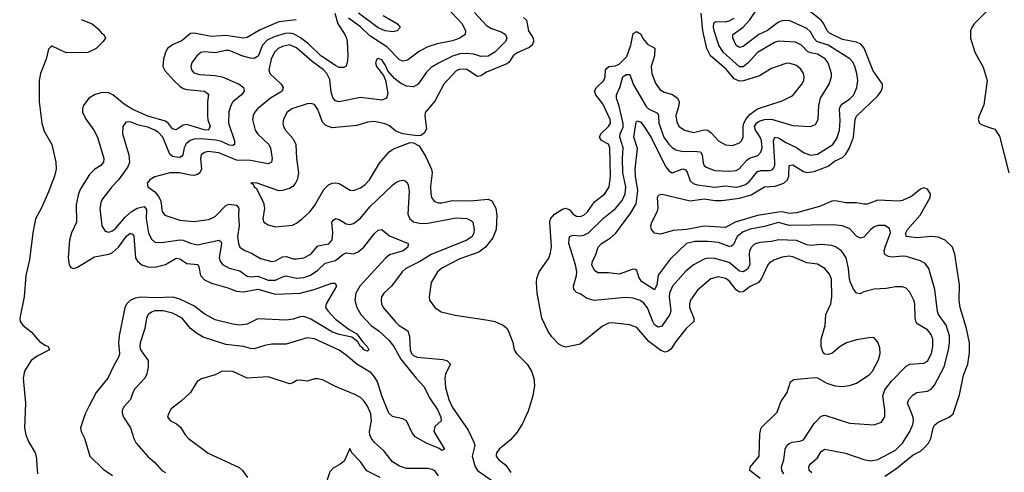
# Model space of a CAD drawing. Header units: inches. Extents: x 1245430 to 1420861, y 606325 to 671315.
# Tile 287 of 319: x 1394527 to 1400084, y 626859 to 629413. Entities that reach past the tile are written whole.
import ezdxf

# ---------------------------------------------------------------- set-up
doc = ezdxf.new("R2010")
doc.units = ezdxf.units.IN
doc.header["$MEASUREMENT"] = 0
doc.layers.add('B3692', color=7, linetype='Continuous')
doc.layers.add('B4602', color=7, linetype='Continuous')

msp = doc.modelspace()

# ---------------------------------------------------------------- linework, layer by layer
at = {"layer": 'B3692', "color": 5}
for points, elevation in [([(1398996.9, 626856.9), (1398983.2, 626870), (1398979.9, 626890), (1398983.2, 626896.8), (1398991.8, 626910), (1399030, 626940.2), (1399050, 626977.4), (1399070, 626990.2), (1399187.6, 626967.6), (1399290, 626932.5), (1399330, 626923.5), (1399370, 626931), (1399470, 626984.8), (1399510, 627023.2), (1399549.9, 627090), (1399567.6, 627130), (1399571.4, 627150), (1399568.5, 627170), (1399537.2, 627250), (1399544.7, 627270), (1399570, 627297.3), (1399589.6, 627310), (1399650, 627317.9), (1399671.3, 627328.7), (1399690, 627350.2), (1399744.5, 627455.5), (1399768.6, 627550), (1399774.2, 627590), (1399773.6, 627630), (1399755.2, 627690), (1399712.8, 627750), (1399706.4, 627766.4), (1399692.1, 627890), (1399658.4, 628010), (1399637.3, 628037.3), (1399610, 628053.3), (1399530, 628076.8), (1399510, 628079.5), (1399450, 628074.2), (1399430, 628076.9), (1399410, 628087.6), (1399406.6, 628110), (1399411.4, 628130), (1399441.2, 628210), (1399435.8, 628235.8), (1399410, 628251.8), (1399371.9, 628251.9), (1399350, 628243.9), (1399330, 628229.8), (1399290, 628185.3), (1399270, 628180.3), (1399250, 628191.9), (1399212.4, 628232.4), (1399170, 628250.5), (1399115.4, 628255.4), (1398870, 628252.6), (1398810, 628268.9), (1398730, 628247.2), (1398650, 628232.2), (1398610, 628215.4), (1398576.4, 628190), (1398555.1, 628144.9), (1398544.9, 628135.1), (1398530, 628132.8), (1398470, 628155.4), (1398410, 628162.5), (1398337.9, 628162.1), (1398290, 628150.6), (1398198.8, 628061.2), (1398130, 627972.7), (1398122.2, 627917.8), (1398110, 627889.8), (1398037, 627937), (1398021.1, 627961.1), (1398010, 627998), (1398003, 628003), (1397990, 628005.1), (1397910, 627977.5), (1397850, 627985.2), (1397790, 627984.6), (1397770, 627997.7), (1397756.3, 628030), (1397760.3, 628050), (1397777.1, 628082.9), (1397792.2, 628130), (1397810, 628151.4), (1397859.6, 628180.4), (1397890.4, 628209.6), (1397976.8, 628323.2), (1398005.7, 628374.3), (1398015.1, 628450), (1398001.6, 628530), (1397999.6, 628570), (1398013.2, 628686.8), (1397992.8, 628750), (1398005.2, 628834.8), (1398010, 628843.1), (1398030, 628837.1), (1398050, 628812.6), (1398090, 628748), (1398170, 628589.3), (1398190, 628560.2), (1398210, 628548.7), (1398270, 628571.2), (1398285.3, 628565.3), (1398293.8, 628553.8), (1398310, 628505), (1398328.2, 628488.2), (1398350, 628480.8), (1398450, 628467.8), (1398510, 628475.1), (1398570, 628467.9), (1398590, 628471.2), (1398618.4, 628481.6), (1398642.7, 628497.3), (1398690, 628556.4), (1398710, 628562), (1398758.3, 628561.7), (1398773.1, 628566.9), (1398782.5, 628577.5), (1398787.8, 628592.2), (1398787.8, 628612.2), (1398781.1, 628730), (1398788.9, 628751.1), (1398810, 628747.6), (1398850, 628721), (1398911.4, 628691.4), (1398950, 628663.6), (1398990, 628649), (1399030, 628653.9), (1399116, 628710), (1399137.9, 628742.1), (1399153.2, 628790), (1399156.8, 628843.2), (1399154.5, 628910), (1399158.1, 628921.9), (1399165.7, 628934.3), (1399212.5, 628967.5), (1399233.6, 628990), (1399251.9, 629030), (1399257.8, 629070), (1399252.2, 629110), (1399240.2, 629150), (1399231, 629171), (1399212.8, 629192.8), (1399090, 629269.2), (1399026.4, 629290), (1399010, 629307), (1398990, 629344.7), (1398970, 629362.8), (1398870, 629409.2), (1398830, 629407.5), (1398810, 629398.6), (1398747.5, 629352.5), (1398697.8, 629330), (1398610, 629262.5), (1398590, 629255.6), (1398570, 629268.2), (1398551.1, 629310), (1398551.4, 629330), (1398609.7, 629370.3), (1398648.1, 629411.9), (1398750.2, 629569.8)], 740), ([(1396940.3, 629480.3), (1397025, 629390), (1397042.8, 629350), (1397040.3, 629330), (1397034.9, 629325.1), (1397010.4, 629310), (1396970, 629294.5), (1396883.1, 629276.9), (1396830, 629259.3), (1396783.7, 629236.3), (1396715.4, 629184.6), (1396690, 629179.9), (1396670, 629186.7), (1396599.3, 629259.3), (1396502.9, 629322.9), (1396450, 629373.2), (1396382.6, 629422.6)], 740), ([(1399410, 626837.8), (1399470, 626878), (1399570, 626958), (1399610, 626979.3), (1399630, 626995.4), (1399655.6, 627024.4), (1399669.9, 627050), (1399682.3, 627110), (1399692.5, 627127.5), (1399710, 627142.6), (1399772.8, 627170), (1399794.8, 627190), (1399830, 627296.3), (1399853.1, 627406.9), (1399877.4, 627470), (1399886.5, 627533.5), (1399886.7, 627590), (1399870.2, 627670.2), (1399833.7, 627790), (1399828.7, 627830), (1399830, 627917.2), (1399805.3, 628090), (1399790.4, 628130), (1399750, 628168.5), (1399710, 628186.6), (1399670, 628190.6), (1399590, 628182.1), (1399529.9, 628190), (1399527.7, 628210), (1399537.2, 628230), (1399608.5, 628310), (1399665.7, 628410), (1399666.3, 628430), (1399650, 628457.6), (1399630, 628464.2), (1399610, 628458), (1399561.5, 628418.5), (1399510, 628394), (1399491, 628390), (1399370, 628395.3), (1399310, 628372.7), (1399290, 628371.5), (1399250, 628379.1), (1399190, 628380.5), (1399130.4, 628390.4), (1399110, 628388.6), (1399039.8, 628360.2), (1398910, 628323.2), (1398870, 628320.7), (1398830, 628328.4), (1398810, 628327.3), (1398690, 628307.8), (1398565.4, 628270), (1398510, 628241.1), (1398390, 628247.5), (1398290, 628228.9), (1398215.7, 628224.3), (1398143.8, 628203.8), (1398110, 628209.3), (1398092, 628230), (1398088.4, 628250), (1398094, 628270), (1398127, 628333), (1398131, 628351), (1398125.7, 628410), (1398134.2, 628425.8), (1398151.9, 628428.1), (1398310, 628391.7), (1398390, 628402.2), (1398450, 628393.9), (1398490, 628393.7), (1398590, 628405.9), (1398654.2, 628425.8), (1398730, 628469.6), (1398790, 628473.3), (1398838.6, 628490), (1398860.1, 628510), (1398868, 628530), (1398870, 628591.4), (1398890, 628595), (1398950, 628556), (1398970, 628551.5), (1399010, 628556.1), (1399090, 628586.2), (1399125.7, 628614.4), (1399170, 628636), (1399190, 628654.3), (1399209.9, 628690.1), (1399232.4, 628750), (1399241.9, 628850), (1399250.3, 628869.7), (1399370, 628983.2), (1399389, 629010), (1399396.8, 629030), (1399395.5, 629050), (1399344.1, 629124.1), (1399293, 629253), (1399274.8, 629274.8), (1399250, 629286.3), (1399170, 629302.1), (1399097.9, 629337.9), (1399083.9, 629350), (1399065.1, 629390), (1399050, 629411.1), (1398930, 629504.3)], 720), ([(1400000, 629485.1), (1399998.3, 629481.7), (1399981.4, 629458.6), (1399913, 629390), (1399899.7, 629370), (1399893.2, 629350), (1399893.5, 629310), (1399917.7, 629230), (1399965.3, 629145.3), (1399987.6, 629070), (1399967.4, 628932.6), (1399942, 628870), (1399936.5, 628850), (1399939, 628839), (1399942, 628830), (1399959.4, 628819.4), (1400000, 628805.5)], 720), ([(1396305.8, 629450), (1396321.5, 629390), (1396361.8, 629330), (1396372, 629310), (1396375.6, 629290), (1396379.7, 629210), (1396377, 629183), (1396369, 629151), (1396356.9, 629143.1), (1396330, 629143.5), (1396310, 629154.1), (1396226.8, 629210), (1396156.5, 629276.5), (1396111.7, 629311.7), (1396073, 629333), (1396050, 629337.7), (1396025.1, 629334.9), (1395963.5, 629316.5), (1395922.9, 629297.1), (1395898, 629270), (1395872.6, 629207.4), (1395850, 629195), (1395830, 629195.4), (1395787, 629207), (1395710, 629239.4), (1395690, 629239.6), (1395630, 629226.9), (1395570, 629232.4), (1395550, 629227.9), (1395526.3, 629210), (1395498.2, 629170), (1395493.2, 629150), (1395496.5, 629130), (1395510, 629112.9), (1395543.5, 629103.5), (1395630, 629098.8), (1395670, 629090.1), (1395766, 629050), (1395790.3, 629030), (1395794, 629010), (1395779.2, 628990), (1395730.6, 628949.4), (1395717.6, 628930), (1395707.1, 628892.9), (1395705.3, 628830), (1395738.4, 628730), (1395738.5, 628710), (1395730, 628703.8), (1395710, 628705.7), (1395666.2, 628726.2), (1395634.4, 628734.4), (1395550, 628741.2), (1395510, 628739.5), (1395488.4, 628731.6), (1395466.7, 628713.3), (1395455, 628690), (1395448.5, 628651.5), (1395439.5, 628640.5), (1395430, 628636.4), (1395410, 628637.4), (1395390, 628642.2), (1395374.1, 628654.1), (1395334.2, 628750), (1395310, 628776.2), (1395289.8, 628790), (1395250, 628806.4), (1395197.3, 628817.3), (1395150, 628836.5), (1395125, 628835), (1395108.6, 628811.4), (1395106.8, 628770), (1395142.6, 628650), (1395146.6, 628610), (1395136.4, 628583.6), (1395083.7, 628510), (1395046.2, 628470), (1394995.6, 628404.4), (1394987.2, 628390), (1394978.9, 628350), (1394991.1, 628250), (1395010, 628220.9), (1395030, 628215.2), (1395050, 628221.8), (1395070, 628237.3), (1395121.4, 628298.6), (1395156.6, 628330), (1395190, 628349.7), (1395230, 628358.6), (1395242.7, 628342.7), (1395241.1, 628290), (1395254.6, 628210), (1395270, 628175.6), (1395290, 628158.6), (1395330, 628156), (1395430, 628170.6), (1395450, 628168.5), (1395490, 628152.1), (1395530, 628143.7), (1395650.2, 628170.2), (1395661.4, 628161.4), (1395666.5, 628150), (1395653.2, 628070), (1395657.4, 628050), (1395671.7, 628031.7), (1395710, 628012.1), (1395770, 627996.2), (1395810, 627965.7), (1395830, 627962.2), (1395870, 627965.8), (1395930, 627943.4), (1395970, 627943.4), (1396010, 627962.7), (1396030, 627967.4), (1396090, 627954.1), (1396130, 627959), (1396168.5, 627971.5), (1396210, 627999.6), (1396250, 628040.1), (1396310, 628053.8), (1396350, 628088.6), (1396370, 628097.1), (1396410, 628091.5), (1396437.4, 628102.6), (1396469.8, 628130), (1396530, 628207.4), (1396550, 628224.9), (1396570, 628230.4), (1396613.4, 628193.4), (1396718.8, 628150), (1396718, 628130), (1396690.4, 628110), (1396613.6, 628086.4), (1396591.4, 628068.6), (1396447, 627910), (1396423.9, 627870), (1396417.6, 627830), (1396430.3, 627789.7), (1396452.9, 627750), (1396510, 627688.4), (1396555, 627655), (1396610, 627604.4), (1396638, 627570), (1396677.5, 627497.5), (1396764.3, 627390), (1396810, 627340.8), (1396839.3, 627279.3), (1396886, 627210), (1396904.1, 627170), (1396906.3, 627150), (1396870, 627117.3), (1396863.8, 627090), (1396924.4, 626990), (1396910, 626983.1), (1396893.9, 626993.9), (1396823.2, 627023.2), (1396759.5, 627059.5), (1396741.5, 627081.5), (1396709.8, 627149.8), (1396690, 627161.1), (1396630, 627174.7), (1396610, 627193), (1396570, 627291.2), (1396547.1, 627370), (1396530, 627398.5), (1396510, 627420.5), (1396428.8, 627468.8), (1396370, 627521.3), (1396330, 627549.2), (1396190, 627612.3), (1396150, 627619.1), (1396030, 627582.9), (1395950, 627582.4), (1395910, 627575.3), (1395850, 627556.4), (1395830, 627558.5), (1395790, 627569.8), (1395690, 627580.2), (1395562, 627622), (1395524.2, 627644.2), (1395490.9, 627670.9), (1395443.9, 627730), (1395390, 627758.1), (1395337.2, 627770), (1395290, 627771), (1395270, 627763.5), (1395252.6, 627750), (1395242.3, 627730), (1395232.3, 627670), (1395206.4, 627590), (1395204.5, 627570), (1395209.3, 627550), (1395252.9, 627490), (1395252.7, 627452.7), (1395245.2, 627414.8), (1395232.3, 627390), (1395176.5, 627330), (1395164.7, 627310), (1395151.4, 627270), (1395115.6, 627230), (1395106, 627210), (1395105.1, 627194.9), (1395112.6, 627170), (1395152.1, 627110), (1395170.3, 627050), (1395184.3, 627024.3), (1395250, 626948.7), (1395290, 626915.3), (1395330, 626870.4), (1395350, 626858)], 740), ([(1397093.3, 629453.3), (1397161, 629381), (1397190, 629363.7), (1397244, 629344), (1397268, 629330), (1397276, 629310), (1397269.2, 629290), (1397208.4, 629230), (1397170, 629207.9), (1397130, 629206.5), (1397090, 629218.4), (1397050, 629222.8), (1397010, 629220.3), (1396970, 629207.9), (1396890, 629168.5), (1396850, 629143.6), (1396822.9, 629117.1), (1396776.3, 629050), (1396750, 629035.4), (1396710, 629038.5), (1396676.1, 629056), (1396641.3, 629081.3), (1396604.5, 629124.5), (1396590, 629157.7), (1396570, 629186.2), (1396550, 629194.4), (1396542.6, 629190), (1396535.5, 629170), (1396540.7, 629150), (1396579.3, 629099.3), (1396591.5, 629071.5), (1396603.8, 628996.2), (1396596.5, 628970), (1396570, 628959.3), (1396450, 628973.4), (1396330, 628949.8), (1396310, 628954.6), (1396294.2, 628974.2), (1396285.3, 629005.3), (1396276.4, 629076.4), (1396259.6, 629110), (1396242, 629130), (1396176.6, 629176.6), (1396090, 629254.5), (1396050, 629270.6), (1396010, 629262.3), (1395984.8, 629250), (1395964.5, 629230), (1395946.7, 629190), (1395932.4, 629130), (1395939.2, 629110), (1396002.9, 629050), (1396014, 629030), (1396009.1, 629010), (1395942.7, 628970), (1395869.3, 628910.7), (1395852.6, 628890), (1395843.8, 628870), (1395841.4, 628850), (1395855.2, 628790), (1395870, 628768.3), (1395930.5, 628710.5), (1395942, 628690), (1395950.9, 628630), (1395947.2, 628610), (1395930, 628600.3), (1395830, 628618), (1395750, 628621), (1395650, 628662.9), (1395590, 628669.3), (1395570, 628664.3), (1395551.1, 628650), (1395547.5, 628630), (1395553, 628570), (1395543.7, 628550), (1395530, 628539.9), (1395510, 628534.4), (1395490, 628535.2), (1395429.2, 628550), (1395374.8, 628550), (1395290, 628527.3), (1395261.1, 628510), (1395246, 628490), (1395250.4, 628470), (1395290, 628441.7), (1395313.1, 628413.1), (1395323.6, 628390), (1395331.2, 628331.2), (1395346.2, 628310), (1395430, 628282.6), (1395510, 628274.8), (1395594.8, 628285.2), (1395630, 628302), (1395690, 628364.1), (1395710, 628371.6), (1395750, 628367.3), (1395763.5, 628350), (1395761.5, 628310), (1395766.1, 628250), (1395756.3, 628190), (1395761.2, 628150), (1395770, 628130.3), (1395793.3, 628113.3), (1395835.7, 628095.7), (1395886.3, 628066.3), (1395950, 628049.4), (1395970, 628052.8), (1396010, 628074.8), (1396030, 628076.4), (1396070, 628064.8), (1396090, 628063.9), (1396130, 628070.2), (1396170, 628090.2), (1396210, 628136.6), (1396271.5, 628148.5), (1396290, 628170.4), (1396293.6, 628210), (1396289.4, 628270), (1396297.6, 628282.4), (1396310, 628292), (1396330, 628285.2), (1396370, 628260.9), (1396390, 628258), (1396410, 628263.5), (1396450, 628292.7), (1396503.1, 628356.9), (1396630, 628479.3), (1396650, 628495.6), (1396670, 628504.2), (1396690, 628507.9), (1396703.2, 628503.2), (1396714.1, 628494.1), (1396720, 628480), (1396725.1, 628445.1), (1396716.8, 628316.8), (1396727.8, 628290), (1396750, 628273.1), (1396790, 628263.6), (1396830, 628265.2), (1396990, 628295.3), (1397051.2, 628291.2), (1397077.5, 628277.5), (1397084, 628270), (1397091.4, 628230), (1397090.2, 628210), (1397079.6, 628190), (1397051.3, 628168.7), (1396850, 628087.5), (1396789.8, 628050.2), (1396706.2, 628010), (1396685, 627990), (1396625.7, 627910), (1396582, 627870), (1396569.3, 627850), (1396566.7, 627830), (1396569.3, 627810), (1396579.1, 627790), (1396645.5, 627710), (1396667.6, 627687.6), (1396716.8, 627656.8), (1396727.4, 627627.4), (1396729.8, 627550), (1396739, 627530), (1396750, 627518.6), (1396770, 627509.8), (1396915.8, 627495.8), (1396937.8, 627490), (1396958.5, 627470), (1396930, 627415.1), (1396926.5, 627390), (1396930, 627338), (1396949.1, 627270.9), (1396970, 627226), (1397057.2, 627097.2), (1397090.2, 627030), (1397095, 627010), (1397080.6, 626950), (1397097.1, 626890), (1397110.2, 626870), (1397197.1, 626810)], 760), ([(1397370, 629426.3), (1397387.4, 629410), (1397398.7, 629350), (1397424.8, 629310), (1397426.1, 629290), (1397418.7, 629270), (1397403, 629257), (1397330, 629225), (1397311.9, 629210), (1397288.2, 629171.8), (1397276.1, 629163.9), (1397162, 629118), (1397130, 629096.1), (1397110, 629092.6), (1397050, 629132.6), (1397010, 629134.9), (1396990, 629124), (1396921, 629050), (1396870, 628954), (1396815.6, 628890), (1396813.4, 628870), (1396822.9, 628797.1), (1396810, 628772.3), (1396790, 628759.5), (1396770, 628757.6), (1396690, 628768.4), (1396650, 628784.5), (1396614.2, 628814.2), (1396590, 628826.1), (1396530, 628838.1), (1396490, 628835.6), (1396430, 628816.4), (1396290, 628802.9), (1396255.5, 628815.5), (1396236.1, 628836), (1396210, 628906), (1396190, 628935.1), (1396170, 628940.9), (1396150, 628939), (1396063.1, 628910), (1396035.2, 628890), (1396015.6, 628850), (1396012, 628830), (1396015.6, 628810), (1396026.5, 628790), (1396070, 628740.9), (1396085.4, 628710), (1396088.6, 628630), (1396099.8, 628550), (1396092.6, 628510), (1396085.4, 628494.6), (1396068.3, 628471.7), (1396050, 628461.1), (1396010.7, 628449.3), (1395990, 628448.2), (1395868, 628490), (1395846.9, 628493.1), (1395832, 628490), (1395844.5, 628484.5), (1395850.8, 628470), (1395862, 628462), (1395902.4, 628382.4), (1395908.1, 628350), (1395898.3, 628290), (1395904.9, 628270), (1395930, 628255.2), (1395970, 628245.4), (1396065.6, 628254.4), (1396090, 628266), (1396121.6, 628290), (1396163.5, 628330), (1396190, 628362.4), (1396244.2, 628455.8), (1396270, 628480.7), (1396290, 628491.2), (1396310, 628493.4), (1396329.3, 628489.3), (1396391.4, 628451.4), (1396410, 628450.2), (1396450, 628464.7), (1396476.5, 628483.5), (1396500.3, 628510), (1396557, 628603), (1396611.9, 628668.1), (1396636.2, 628683.8), (1396730, 628719.5), (1396750, 628719.3), (1396781.7, 628701.7), (1396818.9, 628638.9), (1396851.1, 628570), (1396854.7, 628550), (1396845.6, 628474.4), (1396846.7, 628430), (1396851.9, 628410), (1396867.9, 628387.9), (1396890, 628379.4), (1396910, 628380.1), (1396970, 628392.7), (1397070, 628391.1), (1397170, 628400.9), (1397191.1, 628391.1), (1397213.5, 628350), (1397220.4, 628310), (1397215.6, 628230), (1397197.5, 628182.5), (1397155.3, 628130), (1397117.5, 628102.5), (1397010, 628063.7), (1396910, 628010.5), (1396884.5, 627990), (1396849.2, 627930), (1396837.4, 627850), (1396840.3, 627830), (1396868.9, 627790), (1396904.7, 627764.7), (1396985.2, 627745.2), (1397170, 627718.4), (1397208, 627710), (1397255.8, 627690), (1397277.1, 627670), (1397287.7, 627650), (1397310, 627592), (1397318, 627550), (1397330.4, 627530), (1397390.1, 627470.1), (1397414.8, 627430), (1397428.3, 627390), (1397432.1, 627350), (1397422.9, 627290), (1397395.7, 627204.3), (1397364.6, 627135.4), (1397333.9, 627086.1), (1397297.1, 627042.9), (1397232.1, 626990), (1397217.5, 626970), (1397216.5, 626956.5), (1397216.2, 626950), (1397230, 626931.6), (1397270, 626900.2), (1397299, 626859)], 780), ([(1396577.7, 629437.7), (1396659.1, 629390), (1396673.4, 629370), (1396657.3, 629350), (1396634.4, 629345.6), (1396590.1, 629349.9), (1396550, 629367.8), (1396438.6, 629450)], 720), ([(1398705.3, 626825.3), (1398648.1, 626870), (1398649, 626889), (1398701, 626950), (1398704.2, 627075.8), (1398712.2, 627110), (1398801.2, 627198.8), (1398823.4, 627256.6), (1398858.7, 627310), (1398876.9, 627370), (1398896.8, 627383.2), (1399014.7, 627394.7), (1399030, 627392.4), (1399082.8, 627362.8), (1399127.5, 627347.5), (1399170, 627343), (1399210.6, 627349.4), (1399250, 627362.7), (1399321.3, 627410), (1399340.2, 627430), (1399373.6, 627493.6), (1399383.5, 627530), (1399380.9, 627560.9), (1399370, 627593.2), (1399350, 627618), (1399330, 627619.6), (1399250, 627607.7), (1399193.4, 627590), (1399157.6, 627570), (1399110, 627529.6), (1399090, 627523.6), (1399070, 627526), (1399059.6, 627539.6), (1399049.7, 627569.7), (1399050.9, 627610), (1399073.1, 627686.9), (1399076, 627750), (1399104.6, 627810), (1399110.5, 627849.5), (1399108.7, 627950), (1399097.4, 627977.4), (1399070.7, 628010), (1399030, 628034.5), (1398970, 628042), (1398890, 628075.7), (1398870, 628078.5), (1398830, 628072.9), (1398783.6, 628056.4), (1398759, 628041), (1398749.4, 628030), (1398711.2, 627948.8), (1398696, 627930), (1398650, 627907.7), (1398610, 627878.5), (1398590, 627875.6), (1398570, 627888.5), (1398530, 627939), (1398510, 627953.1), (1398470, 627961.6), (1398428, 627952), (1398353.1, 627886.9), (1398312.9, 627830), (1398307.1, 627810), (1398307.9, 627790), (1398332.4, 627730), (1398330.8, 627710), (1398288.5, 627670), (1398230, 627597.8), (1398203.4, 627556.6), (1398190, 627544), (1398170, 627537.9), (1398145.9, 627545.9), (1398077.9, 627597.9), (1398010, 627677.3), (1397968, 627692), (1397870, 627702.3), (1397850, 627700.4), (1397815.6, 627684.4), (1397690, 627582.4), (1397610, 627566.3), (1397590, 627571.3), (1397570, 627582), (1397530, 627624.7), (1397510, 627653.6), (1397473.5, 627730), (1397447.3, 627870), (1397442.9, 627930), (1397446.2, 627953.8), (1397459.3, 627990), (1397513, 628067), (1397523.1, 628096.9), (1397527.5, 628132.5), (1397519.2, 628270), (1397522, 628290), (1397544.5, 628315.5), (1397590, 628344.2), (1397610, 628350.1), (1397630, 628341), (1397650, 628316.8), (1397670, 628305), (1397690, 628303), (1397710, 628310.2), (1397731.9, 628330), (1397770, 628384.8), (1397829, 628430), (1397854, 628470), (1397862.1, 628530), (1397858.1, 628690), (1397850.2, 628710.2), (1397810.9, 628730.9), (1397799.6, 628750), (1397806.9, 628770), (1397850, 628810.2), (1397860.6, 628830), (1397859.5, 628850), (1397818.1, 628938.1), (1397778.4, 628990), (1397771.2, 629010), (1397781.9, 629030), (1397823.7, 629070), (1397831.4, 629090), (1397832.7, 629130), (1397840.2, 629139.8), (1397851.5, 629148.5), (1397890, 629153.7), (1397910, 629162.2), (1397954.1, 629206), (1397976.3, 629270), (1397990, 629335.5), (1398010, 629346.5), (1398020.1, 629340.1), (1398030, 629333.2), (1398045.4, 629305.4), (1398070, 629275.7), (1398111.8, 629251.8), (1398109.1, 629210), (1398090.7, 629150), (1398093.8, 629110), (1398114.9, 629054.9), (1398139.8, 629019.8), (1398163.9, 629003.9), (1398211.3, 628991.3), (1398240.1, 628970), (1398248.3, 628950), (1398246.7, 628930), (1398230.8, 628870), (1398235.9, 628835.9), (1398249.3, 628810), (1398279.5, 628790), (1398330, 628776.1), (1398390, 628791.2), (1398410, 628790.1), (1398430, 628774.5), (1398470, 628730.2), (1398510, 628707.3), (1398550, 628702.9), (1398590, 628718.6), (1398601.4, 628730), (1398609.8, 628750), (1398609.9, 628809.9), (1398614.2, 628830), (1398626.4, 628853.6), (1398650, 628881.2), (1398690, 628910.9), (1398830, 628956.3), (1398890, 628986.5), (1398940.3, 629050), (1398951.8, 629070), (1398954.8, 629090), (1398950.6, 629110.6), (1398934.5, 629134.5), (1398910, 629154), (1398870, 629168.8), (1398850, 629166), (1398770, 629137.7), (1398702.5, 629097.5), (1398612, 629068), (1398590, 629066.1), (1398559.8, 629079.8), (1398514.9, 629134.9), (1398426, 629210), (1398404.1, 629250), (1398382.3, 629350), (1398372, 629450)], 780), ([(1398839.1, 626850), (1398828.2, 626870), (1398826.8, 626890), (1398839.2, 626930), (1398847.5, 626990), (1398856.5, 627010), (1398870, 627022.9), (1398887.3, 627030), (1398930, 627035.2), (1398950, 627042.2), (1399010, 627135.6), (1399050, 627175.3), (1399070, 627181.1), (1399210, 627136.5), (1399350, 627126.9), (1399390, 627142.6), (1399408.5, 627171.5), (1399408.8, 627211.2), (1399397.4, 627290), (1399410, 627325.2), (1399446.4, 627373.6), (1399530, 627457.6), (1399550.6, 627469.4), (1399630, 627474.4), (1399650, 627486), (1399673.7, 627530), (1399681.1, 627570), (1399679.7, 627610), (1399670, 627637.2), (1399650, 627664.1), (1399594.9, 627694.9), (1399585.7, 627705.7), (1399580.2, 627730), (1399578.1, 627810), (1399572.6, 627830), (1399550, 627875.8), (1399530, 627899.1), (1399510, 627906.6), (1399470, 627905.8), (1399416.4, 627896.4), (1399350, 627892.9), (1399290, 627877.6), (1399270, 627866.9), (1399250, 627869.6), (1399230, 627896.9), (1399216, 627930), (1399209.9, 627950), (1399204.7, 628010), (1399190.4, 628070), (1399165.3, 628110), (1399131.7, 628131.7), (1399110, 628139.5), (1399050, 628144), (1398990, 628138.9), (1398970, 628142.3), (1398910, 628167.6), (1398810, 628170.4), (1398770, 628161.6), (1398704.1, 628155.9), (1398673.4, 628146.6), (1398656.1, 628130), (1398646.2, 628110), (1398643.3, 628090), (1398646.9, 628030), (1398634.5, 628005.5), (1398610, 627991), (1398590, 627994.9), (1398530, 628042.6), (1398450, 628066.4), (1398412.3, 628067.7), (1398390, 628063), (1398330, 628029.2), (1398285.8, 627994.2), (1398210.8, 627910), (1398194.8, 627870), (1398192.6, 627850), (1398201.6, 627770), (1398196.1, 627750), (1398150, 627683.5), (1398130, 627678.2), (1398110, 627692.3), (1398099.9, 627710), (1398070, 627787.4), (1398050, 627814.1), (1398029, 627829), (1397990, 627842.2), (1397946.1, 627846.1), (1397768.6, 627828.6), (1397730, 627840.7), (1397690, 627867.3), (1397670, 627874.3), (1397654.3, 627890), (1397652, 627910), (1397669.9, 627970), (1397671, 627990), (1397664.4, 628030), (1397626.8, 628150), (1397629.3, 628190.7), (1397650, 628197.8), (1397690, 628193.8), (1397710, 628196.8), (1397737, 628210), (1397823.9, 628296.1), (1397890, 628347.6), (1397927.5, 628392.5), (1397944.9, 628430), (1397947.2, 628470), (1397931.2, 628550), (1397929, 628630), (1397932.7, 628690), (1397913.1, 628750), (1397915.2, 628770), (1397932.8, 628807.2), (1397932, 628828), (1397910, 628924.7), (1397894.8, 628970), (1397894.5, 628990), (1397913.7, 629030), (1397930, 629090.1), (1397950, 629105), (1397970, 629104.9), (1397988.9, 629050), (1398063.3, 628923.3), (1398076.3, 628910), (1398126.6, 628886.6), (1398132.7, 628872.7), (1398134.1, 628830), (1398162.8, 628750), (1398190, 628711.6), (1398210, 628692.3), (1398230, 628679.5), (1398269.1, 628669.1), (1398331.7, 628671.7), (1398368.4, 628668.4), (1398379.1, 628650), (1398383.6, 628603.6), (1398389.7, 628589.7), (1398401.1, 628581.1), (1398450, 628562.5), (1398530, 628558.2), (1398570, 628562.6), (1398588.1, 628571.9), (1398630, 628621.5), (1398650, 628633.1), (1398692.5, 628647.5), (1398710, 628666.4), (1398717.5, 628690), (1398714.3, 628730), (1398706.3, 628750), (1398679.7, 628790), (1398674.6, 628810), (1398684.5, 628830), (1398699.8, 628840.2), (1398730, 628851.1), (1398770, 628852.8), (1398890, 628815.7), (1398989.8, 628810.2), (1399017.6, 628822.4), (1399033, 628850), (1399037, 628930), (1399046.5, 628970), (1399094.8, 629050), (1399107.5, 629090), (1399109.1, 629110), (1399090.5, 629170), (1399072.5, 629192.5), (1399030, 629219.7), (1398990, 629226.1), (1398973.3, 629233.3), (1398938.8, 629270), (1398905.9, 629285.9), (1398810, 629292.7), (1398790, 629287.2), (1398690, 629227.3), (1398638.9, 629170), (1398610, 629147.5), (1398590, 629147.7), (1398497, 629230), (1398473, 629270), (1398446.4, 629350), (1398441.6, 629370), (1398444.1, 629395.9), (1398456.1, 629403.9), (1398510, 629402.1), (1398530, 629406.4), (1398558.3, 629421.7)], 760), ([(1394874.1, 629414.1), (1394936, 629390), (1394970, 629361), (1394990, 629336), (1395002, 629330), (1395011.3, 629310), (1394998, 629290), (1394958.8, 629250), (1394911.8, 629228.2), (1394790, 629226.6), (1394710, 629263.8), (1394700.9, 629259), (1394690, 629247.3), (1394677.1, 629190), (1394645.2, 629110), (1394637.2, 629070), (1394637.4, 628950), (1394651.7, 628830), (1394664.5, 628784.5), (1394708.1, 628710), (1394730.3, 628610.3), (1394731.9, 628570), (1394724.2, 628530), (1394690, 628442.6), (1394650, 628352.5), (1394616.1, 628290), (1394600.9, 628210), (1394582.5, 628057.5), (1394561, 627970), (1394552.5, 627850), (1394526.9, 627730), (1394530.1, 627710), (1394545, 627690), (1394593.1, 627650), (1394638.4, 627598.4), (1394670, 627576.1), (1394687.4, 627570), (1394694.9, 627550), (1394624.9, 627515.1), (1394591.8, 627490), (1394553.7, 627430), (1394546.3, 627390), (1394559.8, 627250), (1394553.8, 627110), (1394562.3, 627070), (1394578.2, 627030), (1394613.8, 626970), (1394619.6, 626950), (1394628.1, 626850)], 680), ([(1396086.6, 629413.4), (1395990, 629400.8), (1395884.2, 629355.8), (1395810, 629313.6), (1395790, 629309.9), (1395690, 629324.1), (1395610, 629318.9), (1395510, 629337.2), (1395490, 629336.2), (1395443.9, 629296), (1395390, 629270.7), (1395362, 629250), (1395350.1, 629229.9), (1395337.9, 629190), (1395335, 629150), (1395346.5, 629126.5), (1395396.1, 629070), (1395430, 629037.7), (1395450, 629025.3), (1395470, 629019.5), (1395570.5, 629010.5), (1395592.5, 628992.5), (1395586, 628950), (1395586.5, 628870), (1395588.7, 628848.7), (1395601.5, 628810), (1395590, 628790.8), (1395568.9, 628791.1), (1395470, 628821.8), (1395450, 628818.7), (1395410, 628791.4), (1395390, 628797.8), (1395367.1, 628827.1), (1395350, 628840.2), (1395250, 628869), (1395166, 628906), (1395117.3, 628937.3), (1395053.1, 628990), (1395030, 629000.3), (1394990, 629002.1), (1394948.7, 628990), (1394917.4, 628970), (1394887.4, 628930), (1394880.9, 628910), (1394881.5, 628890), (1394902.8, 628850), (1394946.2, 628790), (1394965.9, 628750), (1395001.5, 628630), (1395000.2, 628610), (1394984, 628590), (1394950.1, 628569.9), (1394920, 628540), (1394870, 628459.2), (1394858.1, 628430), (1394845.8, 628370), (1394846.8, 628270), (1394819.7, 628210), (1394807.6, 628170), (1394799.7, 628070), (1394805.3, 628030), (1394815.4, 628015.4), (1394830, 628009.1), (1394850, 628014.4), (1394950, 628075.7), (1395029.9, 628090.1), (1395050, 628100.1), (1395084, 628130), (1395130, 628192.7), (1395150, 628209.3), (1395163.4, 628203.4), (1395171.2, 628191.2), (1395180.8, 628070), (1395192, 628050), (1395216.5, 628030), (1395250, 628018.1), (1395290, 628017.4), (1395350, 628031.6), (1395410, 628068.1), (1395430, 628063.7), (1395470, 628037.8), (1395531.5, 628031.5), (1395538.2, 628018.2), (1395547.4, 627970), (1395570, 627946.1), (1395610, 627925.8), (1395701, 627901), (1395750, 627881.3), (1395790, 627877.4), (1395870, 627892.6), (1395970, 627864), (1396110, 627870.6), (1396189.6, 627890.4), (1396287.6, 627927.6), (1396307.3, 627927.3), (1396315, 627910), (1396255.9, 627810), (1396252.2, 627790), (1396265, 627770), (1396310, 627724.2), (1396385.9, 627665.9), (1396430, 627640.7), (1396459, 627599), (1396487, 627570), (1396497.4, 627550), (1396490, 627543.1), (1396469.8, 627550), (1396462, 627562), (1396450, 627569), (1396435, 627595.1), (1396402.2, 627622.2), (1396330, 627636.6), (1396292.9, 627650), (1396170, 627723.7), (1396130, 627739.4), (1396110, 627737.6), (1396070, 627722.8), (1396030, 627717.8), (1395870, 627724.7), (1395810, 627694.8), (1395769.7, 627690.3), (1395730, 627695.5), (1395630, 627720.6), (1395572, 627752), (1395510, 627799.6), (1395430, 627836.4), (1395392.6, 627847.4), (1395295.6, 627844.4), (1395210, 627848.1), (1395178.1, 627841.9), (1395150, 627828.4), (1395132.3, 627810), (1395121.2, 627790), (1395087.5, 627630), (1395084.8, 627590), (1395090.8, 627530), (1395087.2, 627512.8), (1395057.3, 627462.7), (1395024.8, 627390), (1394958.9, 627310), (1394916.5, 627230), (1394896.9, 627190), (1394870.3, 627110), (1394874, 627090), (1394892.5, 627052.5), (1394922.8, 626950), (1394997.3, 626877.3), (1395050, 626842.2)], 720), ([(1396890, 626838.7), (1396870, 626866.8), (1396855, 626875), (1396830, 626880.2), (1396710, 626881), (1396670, 626894), (1396630, 626918.8), (1396581.3, 626981.3), (1396530, 627027.7), (1396511.8, 627050), (1396503.7, 627070), (1396501.9, 627090), (1396512.3, 627150), (1396508.2, 627190), (1396490, 627232.1), (1396470, 627263.5), (1396450, 627281.2), (1396418.5, 627298.5), (1396310, 627343.5), (1396239.4, 627379.4), (1396210, 627387.6), (1396190, 627386.2), (1396150, 627374.3), (1396110, 627379.7), (1396090, 627376.9), (1396070, 627364), (1396050, 627359.2), (1395930, 627397.4), (1395811.5, 627391.5), (1395730, 627428.7), (1395670, 627429.8), (1395630, 627409.8), (1395552.8, 627387.3), (1395528.9, 627371.1), (1395490.4, 627310), (1395438.9, 627261.1), (1395382.2, 627217.8), (1395366.7, 627190), (1395362, 627170), (1395378.8, 627150), (1395412.5, 627132.5), (1395434.9, 627114.9), (1395460.4, 627070), (1395479.3, 627050), (1395590, 626966.9), (1395765.9, 626885.9), (1395784, 626870), (1395813, 626830)], 760), ([(1396561, 626830), (1396486.8, 626866.8), (1396450, 626918), (1396400.5, 626970), (1396390, 626994), (1396357.9, 626922.1), (1396335.5, 626904.5), (1396296.3, 626883.7), (1396277.2, 626862.8), (1396239.1, 626750)], 780)]:
    msp.add_lwpolyline(points, dxfattribs=dict(at, elevation=elevation))
at = {"layer": 'B4602', "color": 5, "elevation": 720}
msp.add_lwpolyline([(1400000, 628805.5), (1400030, 628795.1), (1400056.5, 628756.5), (1400109.5, 628550)], dxfattribs=at)

doc.saveas('drawing.dxf')
